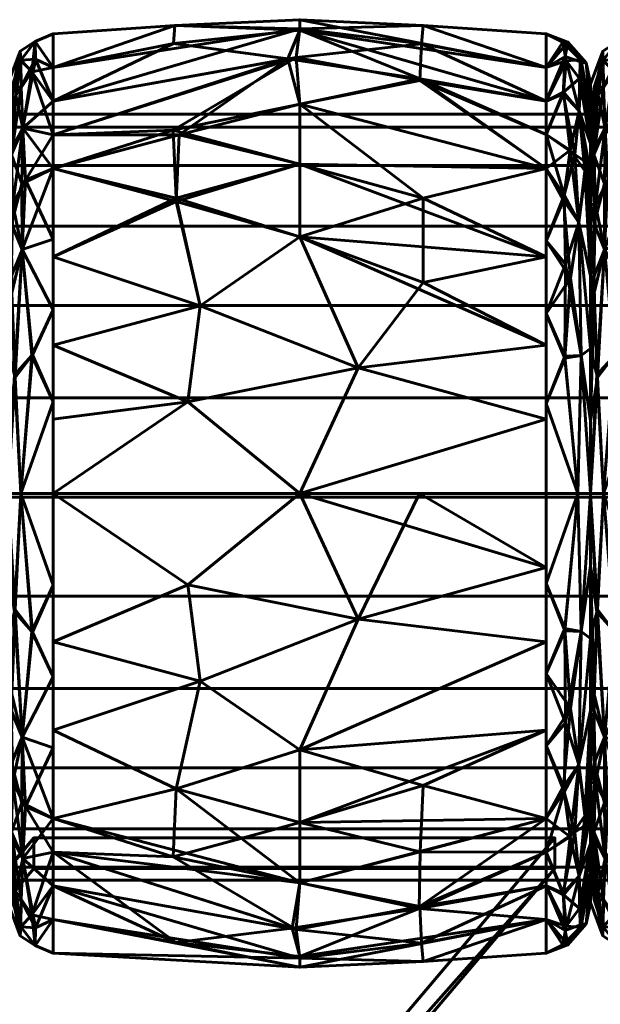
# Model space of a CAD drawing. Header units: millimetres. Extents: x -1091 to 1091, y -439 to 431.
# Tile 497 of 656: x 518 to 537, y 399 to 431. Entities that reach past the tile are written whole.
import ezdxf

# ---------------------------------------------------------------- set-up
doc = ezdxf.new("R2010")
doc.units = ezdxf.units.MM
doc.layers.add('I-FURN', color=30, linetype='Continuous', lineweight=50)

msp = doc.modelspace()

# ---------------------------------------------------------------- meshes
at = {"layer": 'I-FURN', "lineweight": 60}
mesh = msp.add_polyface(dxfattribs=at)
corners = [(519.458, 415.629, 740.004), (519.458, 426.239, 744.399), (519.458, 430.634, 755.009), (519.458, 426.239, 765.619), (519.458, 415.629, 770.014), (527.499, 415.629, 770.471), (535.54, 415.629, 770.015), (535.54, 426.24, 765.62), (535.54, 430.635, 755.009), (535.54, 426.24, 744.399), (535.54, 415.629, 740.004), (527.499, 415.629, 739.547), (535.54, 420.474, 768.008), (535.54, 420.474, 742.01), (519.458, 420.474, 768.007), (519.458, 420.474, 742.011), (527.499, 424, 768.01), (527.499, 424, 742.008), (527.499, 428.333, 763.824), (535.54, 428.437, 760.314), (527.499, 430.795, 758.026), (527.499, 430.745, 751.754), (519.458, 428.437, 760.314), (527.499, 428.333, 746.195), (535.54, 428.437, 749.704), (519.458, 428.437, 749.704), (535.54, 418.052, 769.011), (529.402, 419.732, 769.891), (523.855, 418.615, 770.085), (524.258, 421.757, 769.125), (519.458, 423.357, 766.813), (523.472, 425.265, 766.956), (527.499, 426.372, 766.13), (535.54, 418.052, 741.007), (529.402, 419.732, 740.127), (523.855, 418.615, 739.933), (524.258, 421.757, 740.894), (519.458, 423.357, 743.205), (535.54, 423.357, 766.814), (535.54, 423.357, 743.204), (531.526, 422.516, 741.293), (531.526, 425.265, 743.062), (527.499, 426.372, 743.888), (523.472, 425.161, 742.98), (523.572, 427.328, 745.066), (519.458, 427.338, 747.052), (535.54, 427.339, 762.967), (535.54, 429.536, 757.662), (531.526, 430.904, 756.513), (527.499, 431.091, 754.887), (531.475, 430.302, 759.523), (527.381, 429.862, 761.051), (519.458, 429.535, 752.357), (523.423, 430.9, 753.505), (519.458, 427.338, 762.967), (523.369, 427.489, 764.742), (531.413, 429.106, 762.367), (523.382, 430.31, 750.55), (527.108, 429.813, 748.855), (531.427, 429.158, 747.748), (535.54, 427.339, 747.051), (519.458, 429.535, 757.662), (535.54, 429.536, 752.356), (519.458, 418.052, 769.01), (519.458, 418.052, 741.008)]
mesh.append_faces([[corners[k] for k in face] for face in [(12, 27, 26), (7, 32, 38), (0, 35, 11), (62, 48, 8), (2, 53, 52), (52, 57, 25), (4, 28, 63)]], dxfattribs={"vtx0": -1, "vtx1": -1})
mesh.append_faces([[corners[k] for k in face] for face in [(34, 33, 11), (31, 29, 16), (12, 16, 27), (28, 5, 27), (18, 56, 51), (35, 34, 11), (43, 36, 37), (7, 18, 32), (18, 55, 32), (47, 48, 50), (20, 48, 49), (44, 42, 43), (9, 23, 59), (9, 41, 23), (5, 26, 27), (58, 59, 23), (58, 44, 45), (53, 21, 57), (28, 29, 14), (29, 27, 16), (27, 29, 28), (32, 31, 16), (31, 30, 29), (32, 55, 31), (32, 16, 38), (50, 56, 19), (34, 35, 36), (17, 41, 40), (36, 35, 15), (42, 17, 43), (34, 36, 17), (13, 34, 40), (34, 17, 40), (40, 41, 39), (42, 41, 17), (36, 43, 17), (23, 41, 42), (44, 43, 1), (57, 58, 25), (42, 44, 23), (20, 50, 48), (52, 53, 57), (21, 24, 59), (51, 50, 20), (51, 56, 50), (53, 61, 20), (21, 53, 49), (54, 55, 51), (31, 55, 3), (51, 55, 18), (7, 56, 18), (58, 57, 21), (59, 58, 21), (58, 23, 44), (49, 48, 62), (20, 22, 51), (20, 49, 53), (49, 62, 21)]], dxfattribs={"vtx0": -1, "vtx1": -1, "vtx2": -1})
mesh.append_faces([[corners[k] for k in face] for face in [(35, 0, 64), (34, 13, 33), (51, 22, 54), (50, 19, 47), (28, 14, 63), (36, 15, 37), (16, 12, 38), (41, 9, 39), (44, 1, 45), (56, 46, 19), (59, 60, 9), (59, 24, 60)]], dxfattribs={"vtx0": -1, "vtx2": -1})
mesh.append_faces([[corners[k] for k in face] for face in [(3, 30, 31), (4, 5, 28), (45, 25, 58), (39, 13, 40), (61, 22, 20), (62, 24, 21), (30, 14, 29), (37, 1, 43), (7, 46, 56), (47, 8, 48), (54, 3, 55), (2, 61, 53), (64, 15, 35)]], dxfattribs={"vtx1": -1, "vtx2": -1})
mesh.append_faces([[corners[k] for k in face] for face in [(5, 6, 26), (33, 10, 11)]], dxfattribs={"vtx2": -1})
mesh = msp.add_polyface(dxfattribs=at)
corners = [(517.984, 415.629, 741.657), (517.984, 425.071, 745.568), (517.984, 428.982, 755.009), (517.984, 425.071, 764.451), (517.984, 415.629, 768.361), (518.406, 415.629, 769.469), (519.458, 415.629, 770.014), (519.458, 426.239, 765.619), (519.458, 430.634, 755.009), (519.458, 426.239, 744.399), (519.458, 415.629, 740.004), (518.406, 415.629, 740.549), (519.458, 421.619, 767.533), (517.984, 420.35, 766.406), (517.984, 420.35, 743.612), (519.458, 421.619, 742.485), (518.444, 423.587, 767.131), (518.444, 423.587, 742.887), (519.458, 428.437, 760.314), (519.458, 428.437, 749.704), (518.47, 427.548, 763.315), (518.4, 429.77, 757.996), (518.47, 427.548, 746.703), (518.4, 429.77, 752.022), (517.984, 427.026, 759.73), (517.984, 427.026, 750.288), (518.192, 419.497, 768.629), (518.213, 419.416, 741.329), (519.458, 418.624, 741.245), (518.784, 420.152, 740.944), (519.458, 418.624, 768.773), (518.764, 420.134, 769.067), (519.458, 423.929, 766.576), (517.984, 422.71, 765.428), (518.147, 425.054, 765.457), (518.09, 426.823, 763.313), (518.239, 428.615, 760.845), (518.759, 429.386, 760.353), (519.458, 429.535, 757.662), (518.874, 430.381, 756.482), (518.384, 430.064, 755.009), (518.875, 430.381, 753.528), (519.458, 429.535, 752.357), (518.882, 429.802, 750.647), (518.409, 428.892, 749.239), (517.984, 426.049, 747.928), (518.097, 426.687, 746.496), (518.101, 424.428, 744.163), (518.107, 428.889, 750.579), (517.984, 428.004, 752.649), (517.984, 426.049, 762.09), (518.438, 425.729, 744.613), (518.551, 425.849, 765.441), (518.106, 422.176, 742.658), (518.091, 422.699, 767.024), (517.984, 422.71, 744.59), (519.458, 423.929, 743.442), (519.458, 427.338, 762.967), (519.458, 427.338, 747.052), (517.984, 428.004, 757.369), (517.984, 417.99, 767.384), (517.984, 417.99, 742.635)]
mesh.append_faces([[corners[k] for k in face] for face in [(13, 54, 33), (28, 29, 15), (24, 36, 59), (8, 39, 38), (50, 36, 24), (9, 22, 58), (2, 40, 49), (55, 53, 14), (57, 52, 7), (18, 37, 57)]], dxfattribs={"vtx0": -1, "vtx1": -1})
mesh.append_faces([[corners[k] for k in face] for face in [(37, 20, 57), (54, 16, 34), (31, 16, 26), (21, 37, 39), (46, 47, 1), (46, 51, 47), (17, 15, 29), (22, 43, 19), (9, 17, 51), (36, 37, 21), (41, 42, 43), (22, 44, 43), (39, 37, 38), (3, 34, 35), (51, 46, 22), (44, 23, 43), (40, 21, 39), (44, 22, 46), (48, 49, 23), (30, 31, 5), (29, 11, 27), (11, 29, 28), (17, 29, 27), (31, 12, 16), (5, 31, 26), (52, 20, 34), (54, 26, 16), (52, 34, 16), (35, 34, 20), (36, 35, 20), (36, 50, 35), (52, 57, 20), (40, 59, 21), (20, 37, 36), (8, 41, 39), (39, 41, 40), (40, 41, 23), (41, 43, 23), (48, 23, 44), (45, 48, 46), (47, 51, 17), (53, 47, 17), (53, 55, 47), (46, 48, 44), (40, 23, 49), (51, 22, 9), (32, 52, 16), (17, 27, 53), (53, 27, 61), (33, 54, 34), (59, 36, 21), (13, 26, 54)]], dxfattribs={"vtx0": -1, "vtx1": -1, "vtx2": -1})
mesh.append_faces([[corners[k] for k in face] for face in [(34, 3, 33), (16, 12, 32), (17, 9, 56), (31, 30, 12), (37, 18, 38), (40, 2, 59), (41, 8, 42), (46, 1, 45), (48, 25, 49), (22, 19, 58), (27, 0, 61)]], dxfattribs={"vtx0": -1, "vtx2": -1})
mesh.append_faces([[corners[k] for k in face] for face in [(26, 13, 60, 4)]], dxfattribs={"vtx0": -1, "vtx3": -1})
mesh.append_faces([[corners[k] for k in face] for face in [(56, 15, 17), (11, 0, 27), (32, 7, 52), (4, 5, 26), (61, 14, 53), (42, 19, 43), (45, 25, 48), (50, 3, 35), (55, 1, 47)]], dxfattribs={"vtx1": -1, "vtx2": -1})
mesh.append_faces([[corners[k] for k in face] for face in [(5, 6, 30), (28, 10, 11)]], dxfattribs={"vtx2": -1})
mesh = msp.add_polyface(dxfattribs=at)
corners = [(535.54, 415.629, 740.004), (535.54, 426.24, 744.399), (535.54, 430.635, 755.009), (535.54, 426.24, 765.62), (535.54, 415.629, 770.015), (536.572, 415.629, 769.48), (536.986, 415.629, 768.395), (536.986, 425.094, 764.474), (536.986, 429.015, 755.009), (536.986, 425.094, 745.544), (536.986, 415.629, 741.623), (536.572, 415.629, 740.538), (535.54, 421.501, 767.582), (536.986, 420.362, 766.434), (536.986, 420.362, 743.584), (535.54, 421.501, 742.436), (536.61, 424.476, 766.405), (535.54, 428.437, 760.314), (536.61, 424.476, 743.613), (535.54, 428.437, 749.704), (536.618, 428.121, 762.207), (536.618, 428.121, 747.811), (536.986, 427.055, 759.742), (536.986, 427.055, 750.277), (536.697, 429.701, 757.62), (536.66, 429.784, 752.567), (536.68, 420.133, 768.62), (536.68, 420.133, 741.399), (535.54, 418.565, 768.798), (536.143, 420.114, 769.127), (536.173, 423.112, 767.774), (536.122, 425.367, 766.187), (535.54, 427.339, 762.967), (536.47, 426.69, 764.502), (536.853, 426.431, 763.962), (536.095, 428.671, 762.088), (536.164, 429.895, 758.957), (536.247, 430.363, 755.722), (535.54, 429.536, 752.356), (536.196, 429.754, 750.648), (536.986, 426.075, 762.108), (535.54, 429.536, 757.662), (536.103, 428.727, 748.045), (536.324, 426.838, 745.503), (535.54, 427.339, 747.051), (536.802, 426.155, 745.569), (536.986, 426.075, 747.91), (536.109, 425.197, 743.676), (536.331, 422.651, 742.104), (535.54, 418.565, 741.22), (536.149, 420.041, 740.872), (535.54, 423.87, 743.417), (535.54, 423.87, 766.601), (536.081, 430.363, 753.191), (536.986, 422.728, 765.454), (536.986, 422.728, 744.564), (536.986, 428.035, 757.375), (536.844, 429.68, 755.019), (536.986, 428.035, 752.643), (536.986, 417.996, 767.414), (536.986, 417.996, 742.604), (536.632, 429.172, 750.116)]
mesh.append_faces([[corners[k] for k in face] for face in [(28, 29, 12), (2, 53, 38), (3, 31, 32), (38, 39, 19), (41, 37, 2), (44, 43, 1), (52, 31, 3), (15, 50, 49), (51, 48, 15), (23, 61, 58), (6, 26, 5)]], dxfattribs={"vtx0": -1, "vtx1": -1})
mesh.append_faces([[corners[k] for k in face] for face in [(16, 26, 13), (31, 33, 32), (31, 16, 33), (29, 5, 26), (20, 22, 24), (50, 15, 48), (33, 34, 20), (43, 42, 21), (47, 18, 48), (5, 29, 28), (19, 39, 42), (47, 1, 43), (21, 45, 43), (20, 36, 35), (45, 55, 18), (20, 34, 40), (45, 18, 43), (31, 52, 30), (39, 53, 25), (21, 46, 45), (24, 56, 57), (35, 36, 17), (25, 61, 39), (29, 30, 12), (50, 48, 27), (30, 26, 16), (26, 30, 29), (31, 30, 16), (33, 20, 35), (16, 34, 33), (33, 35, 32), (36, 20, 24), (37, 36, 24), (37, 41, 36), (57, 37, 24), (38, 53, 39), (37, 53, 2), (39, 61, 42), (43, 44, 42), (47, 43, 18), (61, 23, 21), (48, 18, 27), (48, 51, 47), (49, 50, 11), (11, 50, 27), (25, 53, 37), (54, 34, 16), (18, 14, 27), (37, 57, 25), (57, 58, 25), (61, 25, 58), (42, 61, 21)]], dxfattribs={"vtx0": -1, "vtx1": -1, "vtx2": -1})
mesh.append_faces([[corners[k] for k in face] for face in [(26, 6, 59), (27, 10, 11), (24, 22, 56), (45, 46, 9), (27, 14, 60), (27, 60, 10), (35, 17, 32), (16, 13, 54), (34, 7, 40), (21, 23, 46), (45, 9, 55), (57, 56, 8)]], dxfattribs={"vtx0": -1, "vtx2": -1})
mesh.append_faces([[corners[k] for k in face] for face in [(54, 7, 34), (55, 14, 18), (8, 58, 57), (40, 22, 20), (41, 17, 36), (44, 19, 42), (51, 1, 47), (52, 12, 30), (59, 13, 26)]], dxfattribs={"vtx1": -1, "vtx2": -1})
mesh.append_faces([[corners[k] for k in face] for face in [(28, 4, 5), (11, 0, 49)]], dxfattribs={"vtx2": -1})
mesh = msp.add_polyface(dxfattribs=at)
corners = [(536.984, 415.629, 741.657), (536.984, 425.071, 745.568), (536.984, 428.982, 755.009), (536.984, 425.071, 764.451), (536.984, 415.629, 768.361), (537.406, 415.629, 769.469), (538.458, 415.629, 770.014), (538.458, 426.239, 765.619), (538.458, 430.634, 755.009), (538.458, 426.239, 744.399), (538.458, 415.629, 740.004), (537.406, 415.629, 740.549), (538.458, 421.619, 767.533), (536.984, 420.35, 766.406), (536.984, 420.35, 743.612), (538.458, 421.619, 742.485), (537.444, 423.587, 767.131), (537.444, 423.587, 742.887), (538.458, 428.437, 760.314), (538.458, 428.437, 749.704), (537.469, 427.548, 763.315), (537.4, 429.77, 757.996), (537.469, 427.548, 746.703), (537.4, 429.77, 752.022), (536.984, 427.026, 759.73), (536.984, 427.026, 750.288), (537.192, 419.497, 768.629), (537.213, 419.416, 741.329), (538.458, 418.624, 741.245), (537.784, 420.152, 740.944), (538.458, 418.624, 768.773), (537.764, 420.134, 769.067), (538.458, 423.929, 766.576), (536.984, 422.71, 765.428), (537.147, 425.054, 765.457), (537.09, 426.823, 763.313), (537.239, 428.615, 760.845), (537.759, 429.386, 760.353), (538.458, 429.535, 757.662), (537.874, 430.381, 756.482), (537.384, 430.064, 755.009), (537.875, 430.381, 753.528), (538.458, 429.535, 752.357), (537.882, 429.802, 750.647), (537.409, 428.892, 749.239), (536.984, 426.049, 747.928), (537.097, 426.687, 746.496), (537.101, 424.428, 744.163), (537.107, 428.889, 750.579), (536.984, 428.004, 752.649), (536.984, 426.049, 762.09), (537.438, 425.729, 744.613), (537.551, 425.849, 765.441), (537.106, 422.176, 742.658), (537.091, 422.699, 767.024), (536.984, 422.71, 744.59), (538.458, 423.929, 743.442), (538.458, 427.338, 762.967), (538.458, 427.338, 747.052), (536.984, 428.004, 757.369), (536.984, 417.99, 767.384), (536.984, 417.99, 742.635)]
mesh.append_faces([[corners[k] for k in face] for face in [(13, 54, 33), (28, 29, 15), (24, 36, 59), (8, 39, 38), (50, 36, 24), (9, 22, 58), (2, 40, 49), (55, 53, 14), (57, 52, 7), (18, 37, 57)]], dxfattribs={"vtx0": -1, "vtx1": -1})
mesh.append_faces([[corners[k] for k in face] for face in [(26, 54, 13), (37, 20, 57), (54, 16, 34), (31, 16, 26), (21, 37, 39), (46, 47, 1), (46, 51, 47), (17, 15, 29), (22, 43, 19), (9, 17, 51), (36, 37, 21), (41, 42, 43), (22, 44, 43), (39, 37, 38), (3, 34, 35), (51, 46, 22), (44, 23, 43), (40, 21, 39), (44, 22, 46), (48, 49, 23), (30, 31, 5), (29, 11, 27), (11, 29, 28), (17, 29, 27), (31, 12, 16), (5, 31, 26), (52, 20, 34), (54, 26, 16), (52, 34, 16), (35, 34, 20), (36, 35, 20), (36, 50, 35), (52, 57, 20), (40, 59, 21), (20, 37, 36), (8, 41, 39), (39, 41, 40), (40, 41, 23), (41, 43, 23), (48, 23, 44), (45, 48, 46), (47, 51, 17), (53, 47, 17), (53, 55, 47), (46, 48, 44), (40, 23, 49), (51, 22, 9), (32, 52, 16), (17, 27, 53), (53, 27, 61), (33, 54, 34), (59, 36, 21)]], dxfattribs={"vtx0": -1, "vtx1": -1, "vtx2": -1})
mesh.append_faces([[corners[k] for k in face] for face in [(34, 3, 33), (16, 12, 32), (17, 9, 56), (31, 30, 12), (37, 18, 38), (40, 2, 59), (41, 8, 42), (46, 1, 45), (48, 25, 49), (22, 19, 58), (27, 0, 61)]], dxfattribs={"vtx0": -1, "vtx2": -1})
mesh.append_faces([[corners[k] for k in face] for face in [(26, 13, 60, 4)]], dxfattribs={"vtx0": -1, "vtx3": -1})
mesh.append_faces([[corners[k] for k in face] for face in [(56, 15, 17), (11, 0, 27), (32, 7, 52), (4, 5, 26), (61, 14, 53), (42, 19, 43), (45, 25, 48), (50, 3, 35), (55, 1, 47)]], dxfattribs={"vtx1": -1, "vtx2": -1})
mesh.append_faces([[corners[k] for k in face] for face in [(5, 6, 30), (28, 10, 11)]], dxfattribs={"vtx2": -1})
mesh = msp.add_polyface(dxfattribs=at)
corners = [(536.986, 415.629, 741.623), (536.986, 425.094, 745.544), (536.986, 429.015, 755.009), (536.986, 425.094, 764.474), (536.986, 415.629, 768.395), (536.986, 415.629, 755.009)]
mesh.append_faces([[corners[k] for k in face] for face in [(5, 2, 3, 4)]], dxfattribs={"vtx0": -1})
mesh.append_faces([[corners[k] for k in face] for face in [(5, 0, 1, 2)]], dxfattribs={"vtx3": -1})
mesh = msp.add_polyface(dxfattribs=at)
corners = [(536.984, 415.629, 755.009), (536.984, 415.629, 768.361), (536.984, 425.071, 764.451), (536.984, 428.982, 755.009), (536.984, 425.071, 745.568), (536.984, 415.629, 741.657)]
mesh.append_faces([[corners[k] for k in face] for face in [(2, 3, 0, 1)]], dxfattribs={"vtx1": -1})
mesh.append_faces([[corners[k] for k in face] for face in [(4, 5, 0, 3)]], dxfattribs={"vtx2": -1})
mesh = msp.add_polyface(dxfattribs=at)
corners = [(1005.286, 403.011, 755.21), (1005.286, 403.437, 758.445), (1005.286, 404.685, 761.46), (1005.286, 406.672, 764.048), (1005.286, 409.261, 766.035), (1005.286, 412.275, 767.284), (1005.286, 415.511, 767.71), (1005.286, 418.746, 767.284), (1005.286, 421.761, 766.035), (1005.286, 424.35, 764.048), (1005.286, 426.336, 761.46), (1005.286, 427.585, 758.445), (1005.286, 428.011, 755.21), (-1005.286, 428.011, 755.21), (-1005.286, 427.585, 758.445), (-1005.286, 426.336, 761.46), (-1005.286, 424.35, 764.048), (-1005.286, 421.761, 766.035), (-1005.286, 418.746, 767.284), (-1005.286, 415.511, 767.71), (-1005.286, 412.275, 767.284), (-1005.286, 409.261, 766.035), (-1005.286, 406.672, 764.048), (-1005.286, 404.685, 761.46), (-1005.286, 403.437, 758.445), (-1005.286, 403.011, 755.21)]
mesh.append_faces([[corners[k] for k in face] for face in [(13, 14, 11, 12)]], dxfattribs={"vtx1": -1})
mesh.append_faces([[corners[k] for k in face] for face in [(14, 15, 10, 11), (16, 17, 8, 9), (15, 16, 9, 10), (17, 18, 7, 8), (6, 7, 18, 19), (20, 21, 4, 5), (21, 22, 3, 4), (23, 24, 1, 2), (22, 23, 2, 3), (19, 20, 5, 6)]], dxfattribs={"vtx1": -1, "vtx3": -1})
mesh.append_faces([[corners[k] for k in face] for face in [(24, 25, 0, 1)]], dxfattribs={"vtx3": -1})
mesh = msp.add_polyface(dxfattribs=at)
corners = [(1005.286, 428.011, 755.21), (1005.286, 427.585, 751.974), (1005.286, 426.336, 748.96), (1005.286, 424.35, 746.371), (1005.286, 421.761, 744.384), (1005.286, 418.746, 743.136), (1005.286, 415.511, 742.71), (1005.286, 412.275, 743.136), (1005.286, 409.261, 744.384), (1005.286, 406.672, 746.371), (1005.286, 404.685, 748.96), (1005.286, 403.437, 751.974), (1005.286, 403.011, 755.21), (-1005.286, 403.011, 755.21), (-1005.286, 403.437, 751.974), (-1005.286, 404.685, 748.96), (-1005.286, 406.672, 746.371), (-1005.286, 409.261, 744.384), (-1005.286, 412.275, 743.136), (-1005.286, 415.511, 742.71), (-1005.286, 418.746, 743.136), (-1005.286, 421.761, 744.384), (-1005.286, 424.35, 746.371), (-1005.286, 426.336, 748.96), (-1005.286, 427.585, 751.974), (-1005.286, 428.011, 755.21)]
mesh.append_faces([[corners[k] for k in face] for face in [(13, 14, 11, 12)]], dxfattribs={"vtx1": -1})
mesh.append_faces([[corners[k] for k in face] for face in [(14, 15, 10, 11), (16, 17, 8, 9), (15, 16, 9, 10), (17, 18, 7, 8), (6, 7, 18, 19), (20, 21, 4, 5), (21, 22, 3, 4), (23, 24, 1, 2), (22, 23, 2, 3), (19, 20, 5, 6)]], dxfattribs={"vtx1": -1, "vtx3": -1})
mesh.append_faces([[corners[k] for k in face] for face in [(24, 25, 0, 1)]], dxfattribs={"vtx3": -1})
mesh = msp.add_polyface(dxfattribs=at)
corners = [(517.984, 415.629, 768.361), (517.984, 406.188, 764.451), (517.984, 402.277, 755.009), (517.984, 406.188, 745.568), (517.984, 415.629, 741.657), (518.406, 415.629, 740.549), (519.458, 415.629, 740.004), (519.458, 405.02, 744.399), (519.458, 400.625, 755.009), (519.458, 405.02, 765.619), (519.458, 415.629, 770.014), (518.406, 415.629, 769.469), (519.458, 409.64, 742.485), (517.984, 410.909, 743.612), (517.984, 410.909, 766.406), (519.458, 409.64, 767.533), (518.444, 407.672, 742.887), (518.444, 407.672, 767.131), (519.458, 402.822, 749.704), (519.458, 402.822, 760.314), (518.47, 403.711, 746.703), (518.4, 401.489, 752.022), (518.47, 403.711, 763.315), (518.4, 401.489, 757.996), (517.984, 404.233, 750.288), (517.984, 404.233, 759.73), (518.192, 411.762, 741.389), (518.213, 411.843, 768.689), (519.458, 412.635, 768.773), (518.784, 411.107, 769.074), (519.458, 412.635, 741.245), (518.764, 411.125, 740.952), (519.458, 407.33, 743.442), (517.984, 408.548, 744.59), (518.147, 406.205, 744.561), (518.09, 404.436, 746.705), (518.239, 402.643, 749.173), (518.759, 401.873, 749.665), (519.458, 401.723, 752.357), (518.874, 400.878, 753.536), (518.384, 401.195, 755.009), (518.875, 400.878, 756.49), (519.458, 401.723, 757.662), (518.882, 401.456, 759.371), (518.409, 402.367, 760.779), (517.984, 405.21, 762.09), (518.097, 404.572, 763.522), (518.101, 406.831, 765.855), (518.107, 402.37, 759.439), (517.984, 403.255, 757.369), (517.984, 405.21, 747.928), (518.438, 405.53, 765.405), (518.551, 405.41, 744.577), (518.106, 409.083, 767.36), (518.091, 408.56, 742.995), (517.984, 408.548, 765.428), (519.458, 407.33, 766.576), (519.458, 403.921, 747.052), (519.458, 403.921, 762.967), (517.984, 403.255, 752.649), (517.984, 413.269, 742.635), (517.984, 413.269, 767.384)]
mesh.append_faces([[corners[k] for k in face] for face in [(11, 28, 10)]], dxfattribs={"vtx0": -1})
mesh.append_faces([[corners[k] for k in face] for face in [(57, 52, 7), (28, 29, 15), (13, 54, 33), (24, 36, 59), (8, 39, 38), (50, 36, 24), (2, 40, 49), (18, 37, 57)]], dxfattribs={"vtx0": -1, "vtx1": -1})
mesh.append_faces([[corners[k] for k in face] for face in [(22, 43, 19), (54, 16, 34), (31, 16, 26), (21, 37, 39), (46, 47, 1), (46, 51, 47), (17, 15, 29), (9, 17, 51), (36, 37, 21), (41, 42, 43), (9, 51, 22), (39, 37, 38), (3, 34, 35), (51, 46, 22), (44, 23, 43), (40, 21, 39), (44, 22, 46), (48, 49, 23), (30, 31, 5), (29, 11, 27), (11, 29, 28), (17, 29, 27), (31, 12, 16), (5, 31, 26), (52, 20, 34), (54, 26, 16), (52, 34, 16), (35, 34, 20), (36, 35, 20), (36, 50, 35), (57, 37, 20), (40, 59, 21), (20, 37, 36), (8, 41, 39), (39, 41, 40), (40, 41, 23), (59, 36, 21), (41, 43, 23), (48, 23, 44), (45, 48, 46), (47, 51, 17), (53, 47, 17), (53, 55, 47), (46, 48, 44), (40, 23, 49), (32, 52, 16), (17, 27, 53), (53, 27, 61), (33, 54, 34), (52, 57, 20), (22, 44, 43), (13, 26, 54)]], dxfattribs={"vtx0": -1, "vtx1": -1, "vtx2": -1})
mesh.append_faces([[corners[k] for k in face] for face in [(26, 13, 60), (34, 3, 33), (16, 12, 32), (17, 9, 56), (31, 30, 12), (37, 18, 38), (40, 2, 59), (41, 8, 42), (46, 1, 45), (48, 25, 49), (22, 19, 58), (27, 0, 61)]], dxfattribs={"vtx0": -1, "vtx2": -1})
mesh.append_faces([[corners[k] for k in face] for face in [(53, 61, 14, 55)]], dxfattribs={"vtx0": -1, "vtx3": -1})
mesh.append_faces([[corners[k] for k in face] for face in [(56, 15, 17), (32, 7, 52), (11, 0, 27), (4, 5, 26), (42, 19, 43), (45, 25, 48), (50, 3, 35), (55, 1, 47), (58, 9, 22), (60, 4, 26)]], dxfattribs={"vtx1": -1, "vtx2": -1})
mesh.append_faces([[corners[k] for k in face] for face in [(5, 6, 30)]], dxfattribs={"vtx2": -1})
mesh = msp.add_polyface(dxfattribs=at)
corners = [(519.458, 415.629, 770.014), (519.458, 405.02, 765.619), (519.458, 400.625, 755.009), (519.458, 405.02, 744.399), (519.458, 415.629, 740.004), (527.499, 415.629, 739.547), (535.54, 415.629, 740.004), (535.54, 405.019, 744.399), (535.54, 400.624, 755.009), (535.54, 405.019, 765.62), (535.54, 415.629, 770.015), (527.499, 415.629, 770.471), (535.54, 410.784, 742.01), (535.54, 410.784, 768.008), (519.458, 410.785, 742.011), (519.458, 410.785, 768.007), (527.499, 407.259, 742.008), (527.499, 407.259, 768.01), (527.499, 402.926, 746.195), (535.54, 402.821, 749.704), (527.499, 400.464, 751.992), (527.499, 400.514, 758.264), (519.458, 402.822, 749.704), (527.499, 402.926, 763.824), (535.54, 402.821, 760.314), (519.458, 402.822, 760.314), (535.54, 413.207, 741.007), (529.402, 411.527, 740.127), (523.855, 412.644, 739.933), (524.258, 409.502, 740.894), (519.458, 407.902, 743.205), (523.472, 405.994, 743.063), (527.499, 404.886, 743.888), (535.54, 413.207, 769.011), (529.402, 411.527, 769.891), (531.409, 415.629, 770.249), (523.855, 412.644, 770.085), (524.258, 409.502, 769.125), (519.458, 407.902, 766.813), (523.472, 405.994, 766.956), (527.499, 404.886, 766.13), (535.54, 407.902, 766.814), (531.526, 406.098, 767.039), (531.426, 403.93, 764.952), (535.54, 403.92, 762.967), (531.402, 402.087, 762.247), (527.251, 401.445, 761.163), (523.461, 400.974, 759.566), (519.458, 401.723, 757.662), (535.54, 407.902, 743.204), (535.54, 403.92, 747.051), (535.54, 401.723, 752.356), (531.526, 400.355, 753.505), (527.499, 400.168, 755.131), (531.475, 400.957, 750.495), (527.381, 401.397, 748.967), (519.458, 403.921, 747.052), (523.369, 403.77, 745.276), (531.413, 402.152, 747.652), (519.458, 401.723, 752.357), (535.54, 401.723, 757.662), (519.458, 403.921, 762.967), (519.458, 413.207, 741.008), (519.458, 413.207, 769.01)]
mesh.append_faces([[corners[k] for k in face] for face in [(12, 27, 26), (11, 34, 35), (7, 32, 49), (9, 43, 44), (24, 45, 60), (0, 36, 11), (13, 17, 41), (44, 45, 24)]], dxfattribs={"vtx0": -1, "vtx1": -1})
mesh.append_faces([[corners[k] for k in face] for face in [(31, 29, 16), (28, 5, 27), (18, 57, 32), (12, 16, 27), (39, 37, 38), (17, 39, 40), (18, 58, 55), (36, 34, 11), (17, 42, 41), (60, 53, 52), (51, 52, 54), (7, 18, 32), (53, 2, 20), (9, 42, 43), (5, 26, 27), (45, 43, 23), (39, 23, 40), (47, 21, 46), (28, 29, 14), (29, 27, 16), (27, 29, 28), (32, 31, 16), (31, 30, 29), (32, 57, 31), (32, 16, 49), (54, 58, 19), (37, 34, 36), (17, 13, 34), (33, 35, 34), (37, 36, 15), (34, 37, 17), (37, 39, 17), (39, 1, 23), (42, 17, 40), (43, 40, 23), (40, 43, 42), (44, 43, 45), (46, 45, 23), (46, 21, 45), (46, 23, 61), (48, 53, 47), (52, 53, 20), (52, 20, 54), (53, 21, 47), (55, 54, 20), (55, 58, 54), (56, 57, 55), (31, 57, 3), (55, 57, 18), (7, 58, 18), (20, 22, 55), (60, 45, 21), (53, 60, 21), (47, 46, 61)]], dxfattribs={"vtx0": -1, "vtx1": -1, "vtx2": -1})
mesh.append_faces([[corners[k] for k in face] for face in [(31, 3, 30), (55, 22, 56), (23, 1, 61), (54, 19, 51), (37, 15, 38), (53, 48, 2), (47, 25, 48), (16, 12, 49), (52, 51, 8), (52, 8, 60), (20, 2, 59), (58, 50, 19)]], dxfattribs={"vtx0": -1, "vtx2": -1})
mesh.append_faces([[corners[k] for k in face] for face in [(36, 0, 63, 15), (28, 14, 62, 4)]], dxfattribs={"vtx0": -1, "vtx3": -1})
mesh.append_faces([[corners[k] for k in face] for face in [(4, 5, 28), (59, 22, 20), (30, 14, 29), (13, 33, 34), (38, 1, 39), (61, 25, 47), (9, 41, 42), (7, 50, 58), (56, 3, 57)]], dxfattribs={"vtx1": -1, "vtx2": -1})
mesh.append_faces([[corners[k] for k in face] for face in [(33, 10, 35), (5, 6, 26)]], dxfattribs={"vtx2": -1})
mesh = msp.add_polyface(dxfattribs=at)
corners = [(535.54, 415.629, 770.015), (535.54, 405.019, 765.62), (535.54, 400.624, 755.009), (535.54, 405.019, 744.399), (535.54, 415.629, 740.004), (536.572, 415.629, 740.538), (536.986, 415.629, 741.623), (536.986, 406.164, 745.544), (536.986, 402.244, 755.009), (536.986, 406.164, 764.474), (536.986, 415.629, 768.395), (536.572, 415.629, 769.48), (535.54, 409.758, 742.436), (536.986, 410.897, 743.584), (536.986, 410.897, 766.434), (535.54, 409.758, 767.582), (536.61, 406.783, 743.613), (535.54, 402.821, 749.704), (536.61, 406.783, 766.405), (535.54, 402.821, 760.314), (536.618, 403.138, 747.811), (536.618, 403.138, 762.207), (536.986, 404.204, 750.277), (536.986, 404.204, 759.742), (536.697, 401.558, 752.398), (536.66, 401.475, 757.451), (536.68, 411.126, 741.399), (536.68, 411.126, 768.62), (535.54, 412.694, 741.22), (536.143, 411.144, 740.891), (536.173, 408.147, 742.244), (536.122, 405.892, 743.831), (535.54, 403.92, 747.051), (536.47, 404.569, 745.516), (536.853, 404.828, 746.056), (536.095, 402.588, 747.931), (536.164, 401.364, 751.061), (536.247, 400.896, 754.296), (535.54, 401.723, 757.662), (536.196, 401.505, 759.37), (536.986, 405.184, 747.91), (535.54, 401.723, 752.356), (536.103, 402.532, 761.974), (536.324, 404.421, 764.515), (535.54, 403.92, 762.967), (536.802, 405.104, 764.449), (536.986, 405.184, 762.108), (536.109, 406.062, 766.342), (536.331, 408.608, 767.914), (535.54, 412.694, 768.798), (536.149, 411.218, 769.146), (535.54, 407.388, 766.601), (535.54, 407.388, 743.417), (536.081, 400.895, 756.827), (536.986, 408.531, 744.564), (536.986, 408.531, 765.454), (536.986, 403.224, 752.643), (536.844, 401.579, 754.999), (536.986, 403.224, 757.375), (536.986, 413.263, 742.604), (536.986, 413.263, 767.414), (536.632, 402.087, 759.902)]
mesh.append_faces([[corners[k] for k in face] for face in [(28, 29, 12), (2, 53, 38), (3, 31, 32), (38, 39, 19), (41, 37, 2), (44, 43, 1), (52, 31, 3), (15, 50, 49), (51, 48, 15), (23, 61, 58), (6, 26, 5)]], dxfattribs={"vtx0": -1, "vtx1": -1})
mesh.append_faces([[corners[k] for k in face] for face in [(29, 5, 26), (5, 29, 28), (33, 31, 16), (20, 22, 24), (50, 15, 48), (33, 34, 20), (43, 42, 21), (47, 18, 48), (16, 26, 13), (19, 39, 42), (47, 1, 43), (21, 45, 43), (20, 36, 35), (31, 52, 30), (45, 55, 18), (20, 34, 40), (45, 18, 43), (31, 33, 32), (39, 53, 25), (21, 46, 45), (24, 56, 57), (35, 36, 17), (25, 61, 39), (29, 30, 12), (50, 48, 27), (30, 26, 16), (26, 30, 29), (31, 30, 16), (33, 20, 35), (16, 34, 33), (33, 35, 32), (36, 20, 24), (37, 36, 24), (37, 41, 36), (57, 37, 24), (38, 53, 39), (37, 53, 2), (39, 61, 42), (43, 44, 42), (47, 43, 18), (61, 23, 21), (48, 18, 27), (48, 51, 47), (49, 50, 11), (11, 50, 27), (25, 53, 37), (54, 34, 16), (18, 14, 27), (37, 57, 25), (57, 58, 25), (61, 25, 58), (42, 61, 21)]], dxfattribs={"vtx0": -1, "vtx1": -1, "vtx2": -1})
mesh.append_faces([[corners[k] for k in face] for face in [(27, 10, 11), (26, 6, 59), (24, 22, 56), (45, 46, 9), (27, 14, 60), (27, 60, 10), (35, 17, 32), (16, 13, 54), (34, 7, 40), (21, 23, 46), (45, 9, 55), (57, 56, 8)]], dxfattribs={"vtx0": -1, "vtx2": -1})
mesh.append_faces([[corners[k] for k in face] for face in [(54, 7, 34), (55, 14, 18), (8, 58, 57), (40, 22, 20), (41, 17, 36), (44, 19, 42), (51, 1, 47), (52, 12, 30), (59, 13, 26)]], dxfattribs={"vtx1": -1, "vtx2": -1})
mesh.append_faces([[corners[k] for k in face] for face in [(28, 4, 5), (11, 0, 49)]], dxfattribs={"vtx2": -1})
mesh = msp.add_polyface(dxfattribs=at)
corners = [(536.984, 415.629, 755.009), (536.984, 415.629, 741.657), (536.984, 406.188, 745.568), (536.984, 402.277, 755.009), (536.984, 406.188, 764.451), (536.984, 415.629, 768.361)]
mesh.append_faces([[corners[k] for k in face] for face in [(4, 5, 0, 3)]], dxfattribs={"vtx2": -1})
mesh.append_faces([[corners[k] for k in face] for face in [(0, 1, 2, 3)]], dxfattribs={"vtx3": -1})
mesh = msp.add_polyface(dxfattribs=at)
corners = [(536.984, 415.629, 768.361), (536.984, 406.188, 764.451), (536.984, 402.277, 755.009), (536.984, 406.188, 745.568), (536.984, 415.629, 741.657), (537.406, 415.629, 740.549), (538.458, 415.629, 740.004), (538.458, 405.02, 744.399), (538.458, 400.625, 755.009), (538.458, 405.02, 765.619), (538.458, 415.629, 770.014), (537.406, 415.629, 769.469), (538.458, 409.64, 742.485), (536.984, 410.909, 743.612), (536.984, 410.909, 766.406), (538.458, 409.64, 767.533), (537.444, 407.672, 742.887), (537.444, 407.672, 767.131), (538.458, 402.822, 749.704), (538.458, 402.822, 760.314), (537.469, 403.711, 746.703), (537.4, 401.489, 752.022), (537.469, 403.711, 763.315), (537.4, 401.489, 757.996), (536.984, 404.233, 750.288), (536.984, 404.233, 759.73), (537.192, 411.762, 741.389), (537.213, 411.843, 768.689), (538.458, 412.635, 768.773), (537.784, 411.107, 769.074), (538.458, 412.635, 741.245), (537.764, 411.125, 740.952), (538.458, 407.33, 743.442), (536.984, 408.548, 744.59), (537.147, 406.205, 744.561), (537.09, 404.436, 746.705), (537.239, 402.643, 749.173), (537.759, 401.873, 749.665), (538.458, 401.723, 752.357), (537.874, 400.878, 753.536), (537.384, 401.195, 755.009), (537.875, 400.878, 756.49), (538.458, 401.723, 757.662), (537.882, 401.456, 759.371), (537.409, 402.367, 760.779), (536.984, 405.21, 762.09), (537.097, 404.572, 763.522), (537.101, 406.831, 765.855), (537.107, 402.37, 759.439), (536.984, 403.255, 757.369), (536.984, 405.21, 747.928), (537.438, 405.53, 765.405), (537.551, 405.41, 744.577), (537.106, 409.083, 767.36), (537.091, 408.56, 742.995), (536.984, 408.548, 765.428), (538.458, 407.33, 766.576), (538.458, 403.921, 747.052), (538.458, 403.921, 762.967), (536.984, 403.255, 752.649), (536.984, 413.269, 742.635), (536.984, 413.269, 767.384)]
mesh.append_faces([[corners[k] for k in face] for face in [(11, 28, 10)]], dxfattribs={"vtx0": -1})
mesh.append_faces([[corners[k] for k in face] for face in [(28, 29, 15), (13, 54, 33), (24, 36, 59), (8, 39, 38), (50, 36, 24), (9, 22, 58), (2, 40, 49), (57, 52, 7), (18, 37, 57)]], dxfattribs={"vtx0": -1, "vtx1": -1})
mesh.append_faces([[corners[k] for k in face] for face in [(22, 43, 19), (37, 20, 57), (54, 16, 34), (31, 16, 26), (21, 37, 39), (46, 47, 1), (46, 51, 47), (17, 15, 29), (9, 17, 51), (36, 37, 21), (41, 42, 43), (22, 44, 43), (39, 37, 38), (3, 34, 35), (51, 46, 22), (44, 23, 43), (40, 21, 39), (44, 22, 46), (48, 49, 23), (30, 31, 5), (29, 11, 27), (11, 29, 28), (17, 29, 27), (31, 12, 16), (5, 31, 26), (52, 20, 34), (54, 26, 16), (52, 34, 16), (35, 34, 20), (36, 35, 20), (36, 50, 35), (52, 57, 20), (40, 59, 21), (20, 37, 36), (8, 41, 39), (39, 41, 40), (40, 41, 23), (41, 43, 23), (48, 23, 44), (45, 48, 46), (47, 51, 17), (53, 47, 17), (53, 55, 47), (46, 48, 44), (40, 23, 49), (51, 22, 9), (32, 52, 16), (17, 27, 53), (53, 27, 61), (33, 54, 34), (59, 36, 21), (13, 26, 54)]], dxfattribs={"vtx0": -1, "vtx1": -1, "vtx2": -1})
mesh.append_faces([[corners[k] for k in face] for face in [(26, 13, 60), (34, 3, 33), (16, 12, 32), (17, 9, 56), (31, 30, 12), (37, 18, 38), (40, 2, 59), (41, 8, 42), (46, 1, 45), (48, 25, 49), (22, 19, 58), (27, 0, 61)]], dxfattribs={"vtx0": -1, "vtx2": -1})
mesh.append_faces([[corners[k] for k in face] for face in [(53, 61, 14, 55)]], dxfattribs={"vtx0": -1, "vtx3": -1})
mesh.append_faces([[corners[k] for k in face] for face in [(56, 15, 17), (32, 7, 52), (11, 0, 27), (4, 5, 26), (42, 19, 43), (45, 25, 48), (50, 3, 35), (55, 1, 47), (60, 4, 26)]], dxfattribs={"vtx1": -1, "vtx2": -1})
mesh.append_faces([[corners[k] for k in face] for face in [(5, 6, 30)]], dxfattribs={"vtx2": -1})
mesh = msp.add_polyface(dxfattribs=at)
corners = [(536.986, 415.629, 768.395), (536.986, 406.164, 764.474), (536.986, 402.244, 755.009), (536.986, 406.164, 745.544), (536.986, 415.629, 741.623), (536.986, 415.629, 755.009)]
mesh.append_faces([[corners[k] for k in face] for face in [(3, 4, 5, 2)]], dxfattribs={"vtx2": -1})
mesh.append_faces([[corners[k] for k in face] for face in [(5, 0, 1, 2)]], dxfattribs={"vtx3": -1})
mesh = msp.add_polyface(dxfattribs=at)
corners = [(499.625, 380.72, 238.205), (518.825, 403.389, 757.712), (518.825, 404.388, 757.671), (499.625, 381.719, 238.164)]
mesh.append_faces([[corners[k] for k in face] for face in [(0, 1, 2), (2, 3, 0)]], dxfattribs={"vtx2": -1})
mesh = msp.add_polyface(dxfattribs=at)
corners = [(499.625, 381.719, 238.164), (518.825, 404.388, 757.671), (535.825, 404.388, 757.671), (516.625, 381.719, 238.164)]
mesh.append_faces([[corners[k] for k in face] for face in [(0, 1, 2, 3)]])
mesh = msp.add_polyface(dxfattribs=at)
corners = [(516.625, 381.719, 238.164), (535.825, 404.388, 757.671), (535.825, 403.389, 757.712), (516.625, 380.72, 238.205)]
mesh.append_faces([[corners[k] for k in face] for face in [(0, 1, 2), (2, 3, 0)]], dxfattribs={"vtx2": -1})
mesh = msp.add_polyface(dxfattribs=at)
corners = [(518.825, 404.388, 757.671), (518.825, 403.389, 757.712), (535.825, 403.389, 757.712), (535.825, 404.388, 757.671)]
mesh.append_faces([[corners[k] for k in face] for face in [(0, 1, 2, 3)]])
mesh = msp.add_polyface(dxfattribs=at)
corners = [(516.625, 380.72, 238.205), (535.825, 403.389, 757.712), (518.825, 403.389, 757.712), (499.625, 380.72, 238.205)]
mesh.append_faces([[corners[k] for k in face] for face in [(0, 1, 2, 3)]])

doc.saveas('drawing.dxf')
